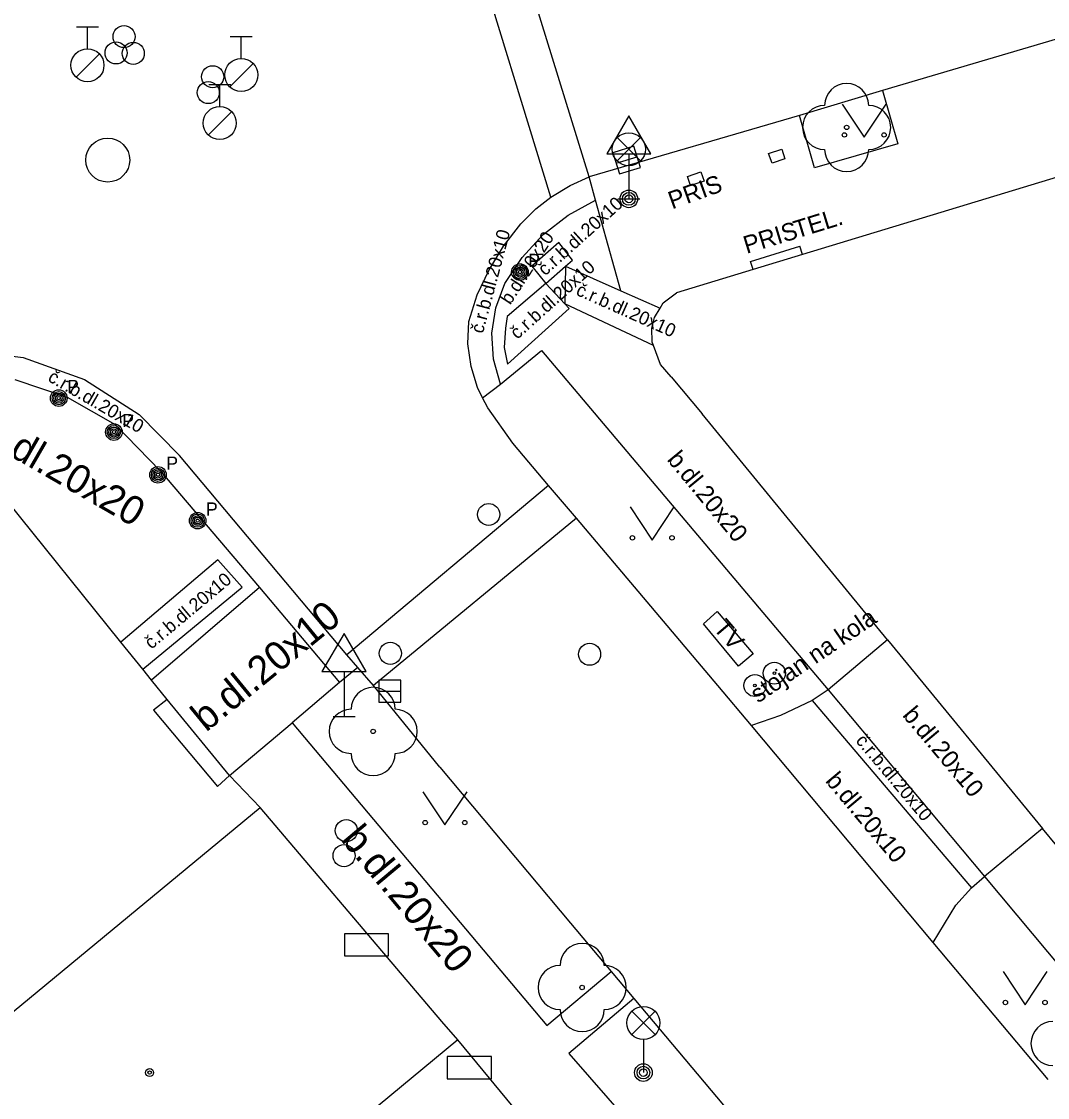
# Model space of a CAD drawing. Extents: x -596229 to -595156, y -1161237 to -1159376.
# Drawn here: x -595212.86 to -595189.6, y -1160589.27 to -1160564.86 of the extents above; entities that cross this region are included whole.
import ezdxf

# ---------------------------------------------------------------- set-up
doc = ezdxf.new("R2010")
doc.units = 0
for name, color, linetype in [('Level 22', 7, 'Continuous'), ('Level 24', 7, 'Continuous'), ('Level 25', 7, 'Continuous'), ('Level 27', 7, 'Continuous'), ('Level 28', 7, 'Continuous'), ('Level 31', 7, 'Continuous'), ('Level 33', 7, 'Continuous'), ('Level 34', 7, 'Continuous'), ('Level 36', 7, 'Continuous'), ('Level 39', 7, 'Continuous'), ('silnoproud - povrch.  znaky a  RIS  skut. velikost', 7, 'Continuous'), ('slaboproud - povrch.  znaky a tel. budka skut. velikost', 7, 'Continuous'), ('TM - budovy zdene_ betonove - NP', 7, 'Continuous'), ('TM - budovy zdene_ betonove - VP', 7, 'Continuous'), ('TM - chodniky - VP', 7, 'Continuous'), ('TM - komunikace - VP', 7, 'Continuous'), ('TM - popis objektu', 7, 'Continuous'), ('TM - popis povrchu', 7, 'Continuous'), ('TM - poznamka', 7, 'Continuous'), ('TM - rozhrani mezi zpev. plochami mezi sebou - VP', 7, 'Continuous'), ('TM - rozhrani ploch obecne - VP', 7, 'Continuous'), ('TM - vstup do budovy - zdene_ betonove', 7, 'Continuous'), ('TM - vstup do budovy - zdene_ betonove  - shora neviditelny', 7, 'Continuous'), ('Vrstva 34', 7, 'Continuous')]:
    doc.layers.add(name, color=color, linetype=linetype)

msp = doc.modelspace()

# ---------------------------------------------------------------- linework, layer by layer
at = {"layer": 'Level 22'}
for centre in [(-595194.15, -1160567.26), (-595204.89, -1160580.96), (-595200.15, -1160586.77)]:
    msp.add_circle(centre, 0.05, dxfattribs=at)
for centre, start, end in [((-595194.15, -1160566.76), 0, 180), ((-595194.65, -1160567.26), 90, 270), ((-595193.65, -1160567.26), 270, 90), ((-595194.15, -1160567.76), 180, 0), ((-595204.89, -1160580.46), 0, 180), ((-595205.39, -1160580.96), 90, 270), ((-595204.39, -1160580.96), 270, 90), ((-595204.89, -1160581.46), 180, 0), ((-595200.15, -1160586.27), 0, 180), ((-595200.65, -1160586.77), 90, 270), ((-595199.65, -1160586.77), 270, 90), ((-595200.15, -1160587.27), 180, 0), ((-595189.47, -1160588.04), 90, 270)]:
    msp.add_arc(centre, 0.5, start, end, dxfattribs=at)
at = {"layer": 'Level 24'}
for points in [[(-595205.538, -1160586.049), (-595204.538, -1160586.049), (-595204.538, -1160585.549), (-595205.538, -1160585.549)], [(-595203.208, -1160588.839), (-595202.208, -1160588.839), (-595202.208, -1160588.339), (-595203.208, -1160588.339)]]:
    msp.add_lwpolyline(points, close=True, dxfattribs=at)
at = {"layer": 'Level 25'}
for centre, radius in [((-595195.79, -1160579.64), 0.25), ((-595196.23, -1160579.92), 0.25), ((-595195.79, -1160579.64), 0.0303), ((-595196.23, -1160579.92), 0.0303)]:
    msp.add_circle(centre, radius, dxfattribs=at)
at = {"layer": 'Level 27'}
for p, q in [((-595199.379, -1160568.074), (-595198.901, -1160567.926)), ((-595204.76, -1160580.05), (-595204.26, -1160580.05))]:
    msp.add_line(p, q, dxfattribs=at)
for points in [[(-595199.305, -1160568.313), (-595198.827, -1160568.165), (-595198.975, -1160567.687), (-595199.453, -1160567.835)], [(-595204.76, -1160580.3), (-595204.26, -1160580.3), (-595204.26, -1160579.8), (-595204.76, -1160579.8)]]:
    msp.add_lwpolyline(points, close=True, dxfattribs=at)
msp.add_circle((-595210.91, -1160568), 0.5, dxfattribs=at)
at = {"layer": 'Level 28'}
for p, q in [((-595211.62, -1160564.975), (-595211.12, -1160564.975)), ((-595211.37, -1160565.475), (-595211.37, -1160564.975)), ((-595208.13, -1160565.195), (-595207.63, -1160565.195)), ((-595207.88, -1160565.695), (-595207.88, -1160565.195)), ((-595211.628, -1160566.122), (-595211.098, -1160565.592)), ((-595208.138, -1160566.342), (-595207.608, -1160565.812)), ((-595208.62, -1160566.285), (-595208.12, -1160566.285)), ((-595208.37, -1160566.785), (-595208.37, -1160566.285)), ((-595208.628, -1160567.432), (-595208.098, -1160566.902))]:
    msp.add_line(p, q, dxfattribs=at)
for centre, radius in [((-595210.54, -1160565.2), 0.25), ((-595211.37, -1160565.85), 0.375), ((-595210.72, -1160565.57), 0.25), ((-595210.33, -1160565.58), 0.25), ((-595207.88, -1160566.07), 0.375), ((-595208.53, -1160566.11), 0.25), ((-595208.63, -1160566.47), 0.25), ((-595208.37, -1160567.16), 0.375), ((-595202.27, -1160576.04), 0.25), ((-595204.5, -1160579.19), 0.25), ((-595199.98, -1160579.21), 0.25), ((-595205.55, -1160583.78), 0.25)]:
    msp.add_circle(centre, radius, dxfattribs=at)
at = {"layer": 'Level 31'}
msp.add_circle((-595205.5, -1160583.21), 0.25, dxfattribs=at)
at = {"layer": 'Level 33'}
for p, q in [((-595199.355, -1160568.02), (-595198.825, -1160567.49)), ((-595199.355, -1160567.49), (-595198.825, -1160568.02)), ((-595199.09, -1160568.13), (-595199.09, -1160568.88)), ((-595199.025, -1160587.84), (-595198.495, -1160587.31)), ((-595199.025, -1160587.31), (-595198.495, -1160587.84)), ((-595198.76, -1160587.95), (-595198.76, -1160588.7))]:
    msp.add_line(p, q, dxfattribs=at)
for centre, radius in [((-595199.09, -1160567.755), 0.375), ((-595199.09, -1160568.88), 0.2), ((-595199.09, -1160568.88), 0.145), ((-595199.09, -1160568.88), 0.0876), ((-595198.76, -1160587.575), 0.375), ((-595198.76, -1160588.7), 0.2), ((-595198.76, -1160588.7), 0.145), ((-595198.76, -1160588.7), 0.0876)]:
    msp.add_circle(centre, radius, dxfattribs=at)
at = {"layer": 'Level 34'}
for p, q in [((-595199.09, -1160567.862), (-595199.09, -1160568.88)), ((-595199.34, -1160568.88), (-595198.84, -1160568.88)), ((-595205.55, -1160579.602), (-595205.55, -1160580.62)), ((-595205.8, -1160580.62), (-595205.3, -1160580.62))]:
    msp.add_line(p, q, dxfattribs=at)
for points in [[(-595199.59, -1160567.862), (-595198.59, -1160567.862), (-595199.09, -1160566.996)], [(-595206.05, -1160579.602), (-595205.05, -1160579.602), (-595205.55, -1160578.736)]]:
    msp.add_lwpolyline(points, close=True, dxfattribs=at)
at = {"layer": 'Level 36'}
for points in [[(-595194.25, -1160566.73), (-595193.75, -1160567.48), (-595193.25, -1160566.73)], [(-595199.06, -1160575.87), (-595198.56, -1160576.62), (-595198.06, -1160575.87)], [(-595203.76, -1160582.33), (-595203.26, -1160583.08), (-595202.76, -1160582.33)], [(-595190.6, -1160586.41), (-595190.1, -1160587.16), (-595189.6, -1160586.41)]]:
    msp.add_lwpolyline(points, dxfattribs=at)
for centre in [(-595194.2, -1160567.43), (-595193.301, -1160567.43), (-595199.01, -1160576.57), (-595198.111, -1160576.57), (-595203.71, -1160583.03), (-595202.811, -1160583.03), (-595190.55, -1160587.11), (-595189.651, -1160587.11)]:
    msp.add_circle(centre, 0.05, dxfattribs=at)
at = {"layer": 'Level 39'}
for radius in [0.09, 0.0398]:
    msp.add_circle((-595209.96, -1160588.7), radius, dxfattribs=at)
at = {"layer": 'silnoproud - povrch.  znaky a  RIS  skut. velikost'}
for points in [[(-595197.76, -1160568.37), (-595197.46, -1160568.27)], [(-595197.69, -1160568.58), (-595197.76, -1160568.37)], [(-595197.46, -1160568.27), (-595197.38, -1160568.48)], [(-595197.38, -1160568.48), (-595197.69, -1160568.58)], [(-595196.33, -1160570.3), (-595195.21, -1160569.95)], [(-595195.15, -1160570.14), (-595195.21, -1160569.95)], [(-595196.27, -1160570.48), (-595196.33, -1160570.3)]]:
    msp.add_lwpolyline(points, dxfattribs=at)
at = {"layer": 'slaboproud - povrch.  znaky a tel. budka skut. velikost'}
for points in [[(-595195.92, -1160567.85), (-595195.62, -1160567.75)], [(-595195.84, -1160568.07), (-595195.92, -1160567.85)], [(-595195.62, -1160567.75), (-595195.55, -1160567.97)], [(-595195.55, -1160567.97), (-595195.84, -1160568.07)], [(-595197.4, -1160578.52), (-595197.09, -1160578.24)], [(-595197.09, -1160578.24), (-595196.27, -1160579.2)], [(-595196.6, -1160579.48), (-595197.4, -1160578.52)], [(-595196.27, -1160579.2), (-595196.6, -1160579.48)]]:
    msp.add_lwpolyline(points, dxfattribs=at)
at = {"layer": 'TM - budovy zdene_ betonove - NP'}
for points in [[(-595209.56, -1160580.24), (-595209.87, -1160580.48)], [(-595208.42, -1160582.21), (-595208.15, -1160581.96)]]:
    msp.add_lwpolyline(points, dxfattribs=at)
at = {"layer": 'TM - budovy zdene_ betonove - VP'}
for points in [[(-595180.81, -1160565.79), (-595195.15, -1160570.14)], [(-595195.15, -1160570.14), (-595196.27, -1160570.48)], [(-595196.27, -1160570.48), (-595198.01, -1160571.01)], [(-595198.31, -1160571.24), (-595198.01, -1160571.01)], [(-595198.57, -1160571.81), (-595198.51, -1160571.57), (-595198.38, -1160571.36)], [(-595198.38, -1160571.36), (-595198.31, -1160571.24)], [(-595198.56, -1160572.13), (-595198.57, -1160571.81)], [(-595198.53, -1160572.21), (-595198.56, -1160572.13)], [(-595198.37, -1160572.64), (-595198.53, -1160572.21)], [(-595198.13, -1160572.92), (-595198.37, -1160572.64)], [(-595193.22, -1160578.88), (-595197.43, -1160573.76)], [(-595210.61, -1160578.94), (-595213.19, -1160575.73)], [(-595210.11, -1160579.55), (-595210.61, -1160578.94)], [(-595209.92, -1160579.8), (-595210.11, -1160579.55)], [(-595209.56, -1160580.24), (-595209.92, -1160579.8)], [(-595208.15, -1160581.96), (-595209.56, -1160580.24)], [(-595207.45, -1160582.69), (-595208.15, -1160581.96)], [(-595214, -1160588.09), (-595207.45, -1160582.69)], [(-595204.01, -1160586.74), (-595207.45, -1160582.69)], [(-595185.81, -1160587.88), (-595189.71, -1160583.16)], [(-595202.97, -1160587.96), (-595203.33, -1160587.54)], [(-595202.97, -1160587.96), (-595212.53, -1160595.88)], [(-595199.74, -1160591.87), (-595202.97, -1160587.96)]]:
    msp.add_lwpolyline(points, dxfattribs=at)
at = {"layer": 'TM - chodniky - VP'}
for points in [[(-595193.34, -1160566.42), (-595192.99, -1160567.63), (-595194.88, -1160568.18), (-595195.22, -1160566.99)], [(-595202, -1160573.08), (-595201.07, -1160572.32)], [(-595201.07, -1160572.32), (-595194.57, -1160580.02)], [(-595202.41, -1160573.39), (-595202, -1160573.08)], [(-595205.24, -1160579.51), (-595205.65, -1160579.85)], [(-595205.65, -1160579.85), (-595206.73, -1160580.77)], [(-595194.57, -1160580.02), (-595194.93, -1160580.26)], [(-595194.93, -1160580.26), (-595195.65, -1160580.6)], [(-595195.65, -1160580.6), (-595196.31, -1160580.83)], [(-595206.73, -1160580.77), (-595200.95, -1160587.63)], [(-595191.32, -1160584.51), (-595191.02, -1160584.25)], [(-595191.02, -1160584.25), (-595187.05, -1160589.01)], [(-595191.67, -1160584.9), (-595191.32, -1160584.51)], [(-595192.19, -1160585.75), (-595191.67, -1160584.9)], [(-595200.95, -1160587.63), (-595199.49, -1160586.41)], [(-595198.98, -1160587.02), (-595200.45, -1160588.27)], [(-595200.45, -1160588.27), (-595192.8, -1160597.03)]]:
    msp.add_lwpolyline(points, dxfattribs=at)
at = {"layer": 'TM - komunikace - VP'}
for points in [[(-595187.65, -1160564.74), (-595193.34, -1160566.42)], [(-595193.34, -1160566.42), (-595195.22, -1160566.99)], [(-595195.22, -1160566.99), (-595199.99, -1160568.38)], [(-595200.86, -1160568.84), (-595200.42, -1160568.58), (-595199.99, -1160568.38)], [(-595201.54, -1160569.45), (-595201.2, -1160569.11), (-595200.86, -1160568.84)], [(-595201.93, -1160569.95), (-595201.54, -1160569.45)], [(-595202.26, -1160570.49), (-595201.93, -1160569.95)], [(-595202.53, -1160571.06), (-595202.26, -1160570.49)], [(-595202.72, -1160571.66), (-595202.53, -1160571.06)], [(-595202.41, -1160573.39), (-595202.52, -1160573.16), (-595202.67, -1160572.68), (-595202.74, -1160572.17), (-595202.72, -1160571.66)], [(-595215.76, -1160572.44), (-595214.29, -1160572.3), (-595212.83, -1160572.48)], [(-595212.83, -1160572.48), (-595211.44, -1160572.98)], [(-595211.44, -1160572.98), (-595210.2, -1160573.77)], [(-595202.29, -1160573.62), (-595202.41, -1160573.39)], [(-595209.28, -1160574.7), (-595210.2, -1160573.77)], [(-595201.72, -1160574.42), (-595202.29, -1160573.62)], [(-595200.91, -1160575.38), (-595201.72, -1160574.42)], [(-595205.49, -1160579.22), (-595209.28, -1160574.7)], [(-595200.28, -1160576.12), (-595200.91, -1160575.38)], [(-595197.07, -1160579.92), (-595200.28, -1160576.12)], [(-595205.24, -1160579.51), (-595205.49, -1160579.22)], [(-595204.88, -1160579.92), (-595205.24, -1160579.51)], [(-595203.38, -1160581.77), (-595204.88, -1160579.92)], [(-595196.31, -1160580.83), (-595197.07, -1160579.92)], [(-595192.19, -1160585.75), (-595196.31, -1160580.83)], [(-595203.38, -1160581.77), (-595200.41, -1160585.31)], [(-595200.41, -1160585.31), (-595199.49, -1160586.41)], [(-595189.58, -1160588.86), (-595192.19, -1160585.75)], [(-595199.49, -1160586.41), (-595198.98, -1160587.02)], [(-595198.98, -1160587.02), (-595192.16, -1160595.13)]]:
    msp.add_lwpolyline(points, dxfattribs=at)
at = {"layer": 'TM - rozhrani mezi zpev. plochami mezi sebou - VP'}
for points in [[(-595199.85, -1160568.91), (-595199.99, -1160568.38)], [(-595201.9, -1160570.8), (-595201.51, -1160570.21), (-595201.03, -1160569.69), (-595200.47, -1160569.25), (-595199.85, -1160568.91)], [(-595199.27, -1160570.97), (-595199.85, -1160568.91)], [(-595200.68, -1160569.87), (-595201.29, -1160570.41), (-595200.97, -1160570.8)], [(-595200.37, -1160570.27), (-595200.68, -1160569.87)], [(-595200.53, -1160570.41), (-595200.37, -1160570.27)], [(-595200.97, -1160570.8), (-595200.53, -1160570.41)], [(-595200.53, -1160570.41), (-595200.54, -1160571.26)], [(-595200.53, -1160570.41), (-595199.27, -1160570.97)], [(-595202.11, -1160571.35), (-595201.9, -1160570.8)], [(-595200.97, -1160570.8), (-595201.85, -1160571.55)], [(-595200.54, -1160571.26), (-595200.97, -1160570.8)], [(-595199.27, -1160570.97), (-595198.38, -1160571.36)], [(-595202.2, -1160571.93), (-595202.11, -1160571.35)], [(-595201.84, -1160572.63), (-595200.44, -1160571.37)], [(-595200.44, -1160571.37), (-595200.54, -1160571.26)], [(-595198.53, -1160572.21), (-595200.54, -1160571.26)], [(-595201.85, -1160571.55), (-595201.89, -1160571.81)], [(-595201.89, -1160571.81), (-595201.92, -1160572.25)], [(-595202, -1160573.08), (-595202.16, -1160572.52), (-595202.2, -1160571.93)], [(-595201.92, -1160572.25), (-595201.84, -1160572.63)], [(-595213.02, -1160572.98), (-595211.83, -1160573.38)], [(-595211.83, -1160573.38), (-595210.74, -1160574)], [(-595210.74, -1160574), (-595209.71, -1160575.06)], [(-595209.71, -1160575.06), (-595207.47, -1160577.7)], [(-595208.41, -1160577.07), (-595210.61, -1160578.94)], [(-595207.86, -1160577.69), (-595208.41, -1160577.07)], [(-595210.11, -1160579.55), (-595207.86, -1160577.69)], [(-595207.47, -1160577.7), (-595209.92, -1160579.8)], [(-595207.47, -1160577.7), (-595205.65, -1160579.85)], [(-595193.22, -1160578.88), (-595194.57, -1160580.02)], [(-595194.57, -1160580.02), (-595191.02, -1160584.25)], [(-595194.93, -1160580.26), (-595191.32, -1160584.51)], [(-595208.15, -1160581.96), (-595206.73, -1160580.77)], [(-595189.71, -1160583.16), (-595191.02, -1160584.25)]]:
    msp.add_lwpolyline(points, dxfattribs=at)
at = {"layer": 'TM - rozhrani ploch obecne - VP'}
for points in [[(-595199.99, -1160568.38), (-595201.78, -1160562.57)], [(-595200.86, -1160568.84), (-595202.68, -1160562.89)], [(-595200.91, -1160575.38), (-595205.49, -1160579.22)], [(-595200.28, -1160576.12), (-595204.88, -1160579.92)]]:
    msp.add_lwpolyline(points, dxfattribs=at)
at = {"layer": 'TM - vstup do budovy - zdene_ betonove'}
for points in [[(-595198.13, -1160572.92), (-595197.43, -1160573.76)], [(-595193.22, -1160578.88), (-595189.71, -1160583.16)], [(-595203.33, -1160587.54), (-595204.01, -1160586.74)]]:
    msp.add_lwpolyline(points, dxfattribs=at)
at = {"layer": 'TM - vstup do budovy - zdene_ betonove  - shora neviditelny'}
msp.add_lwpolyline([(-595209.87, -1160580.48), (-595208.42, -1160582.21)], dxfattribs=at)
at = {"layer": 'Vrstva 34'}
for centre, radius in [((-595201.56, -1160570.54), 0.188), ((-595201.56, -1160570.54), 0.15), ((-595201.56, -1160570.54), 0.113), ((-595201.56, -1160570.54), 0.075), ((-595201.56, -1160570.54), 0.0375), ((-595212.02, -1160573.4), 0.188), ((-595212.02, -1160573.4), 0.15), ((-595212.02, -1160573.4), 0.113), ((-595212.02, -1160573.4), 0.075), ((-595212.02, -1160573.4), 0.0375), ((-595210.77, -1160574.17), 0.188), ((-595210.77, -1160574.17), 0.15), ((-595210.77, -1160574.17), 0.113), ((-595210.77, -1160574.17), 0.075), ((-595210.77, -1160574.17), 0.0375), ((-595209.77, -1160575.14), 0.188), ((-595209.77, -1160575.14), 0.15), ((-595209.77, -1160575.14), 0.113), ((-595209.77, -1160575.14), 0.075), ((-595209.77, -1160575.14), 0.0375), ((-595208.87, -1160576.18), 0.188), ((-595208.87, -1160576.18), 0.15), ((-595208.87, -1160576.18), 0.113), ((-595208.87, -1160576.18), 0.075), ((-595208.87, -1160576.18), 0.0375)]:
    msp.add_circle(centre, radius, dxfattribs=at)

# ---------------------------------------------------------------- texts
at = {"layer": 'TM - popis objektu'}
for s, rotation, p in [('PRIS', 19.7848, (-595198.11, -1160569.12)), ('TEL.', 17, (-595195.28, -1160569.78)), ('PRIS', 17, (-595196.42, -1160570.13))]:
    msp.add_text(s, height=0.4, rotation=rotation, dxfattribs=at).set_placement(p)
at = {"layer": 'TM - popis povrchu'}
for s, height, rotation, p in [('č.r.b.dl.20x10', 0.3, 42, (-595200.99, -1160570.64)), ('č.r.b.dl.20x10', 0.3, 75, (-595202.4, -1160571.95)), ('b.dl.20x20', 0.3, 57, (-595201.78, -1160571.3)), ('č.r.b.dl.20x10', 0.3, 42, (-595201.62, -1160572.08)), ('č.r.b.dl.20x10', 0.3, 336, (-595200.31, -1160571.05)), ('č.r.b.dl.20x10', 0.3, 330, (-595212.29, -1160573)), ('b.dl.20x20', 0.65, 330.0063, (-595213.79, -1160574.33)), ('b.dl.20x20', 0.4, 309.4854, (-595198.24, -1160574.8)), ('č.r.b.dl.20x10', 0.3, 40, (-595209.92, -1160579.11)), ('b.dl.20x10', 0.65, 39.2852, (-595208.68, -1160580.99)), ('b.dl.20x10', 0.4, 310, (-595192.9, -1160580.6)), ('č.r.b.dl.20x10', 0.3, 310, (-595193.96, -1160581.18)), ('b.dl.20x10', 0.4, 310, (-595194.65, -1160582.09)), ('b.dl.20x20', 0.65, 309.9485, (-595205.64, -1160583.42))]:
    msp.add_text(s, height=height, rotation=rotation, dxfattribs=at).set_placement(p)
at = {"layer": 'TM - poznamka'}
for s, rotation, p in [('TV', 310.3673, (-595197.19, -1160578.63)), ('stojan na kola', 34.2961, (-595196.16, -1160580.33))]:
    msp.add_text(s, height=0.4, rotation=rotation, dxfattribs=at).set_placement(p)
at = {"layer": 'Vrstva 34'}
for p in [(-595201.372, -1160570.427), (-595211.832, -1160573.287), (-595210.582, -1160574.057), (-595209.582, -1160575.027), (-595208.682, -1160576.067)]:
    msp.add_text('P', height=0.3, dxfattribs=at).set_placement(p)

doc.saveas('drawing.dxf')
